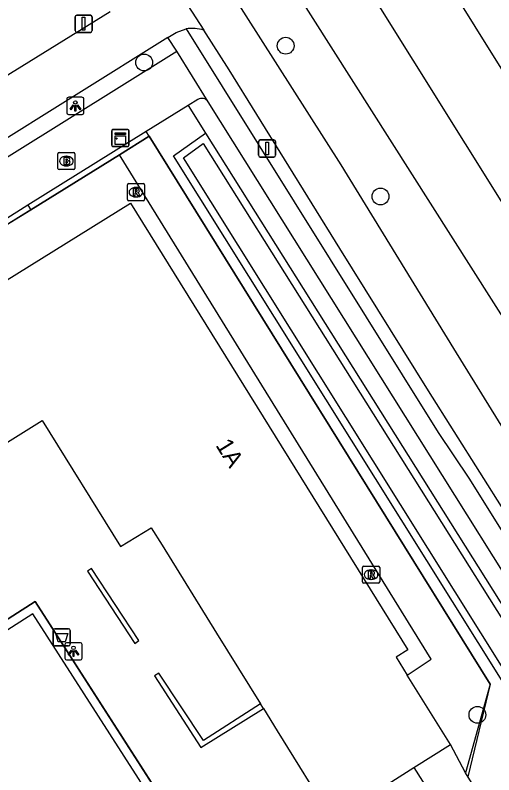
# Model space of a CAD drawing. Extents: x 157321 to 158827, y 386650 to 388532.
# Drawn here: x 158217.57 to 158245.46, y 388111.54 to 388155.81 of the extents above; entities that cross this region are included whole.
import ezdxf

# ---------------------------------------------------------------- set-up
doc = ezdxf.new("R2010")
doc.units = 0
for name, color, linetype in [('IMGEO_Afvalbak', 7, 'Continuous'), ('IMGEO_Berm_groen', 7, 'Continuous'), ('IMGEO_Boom', 7, 'Continuous'), ('IMGEO_Brandkraan', 7, 'Continuous'), ('IMGEO_Fietspad_open', 7, 'Continuous'), ('IMGEO_Groenvoorziening', 7, 'Continuous'), ('IMGEO_Hek', 7, 'Continuous'), ('IMGEO_Kast', 7, 'Continuous'), ('IMGEO_Lichtpunt', 7, 'Continuous'), ('IMGEO_Pand', 7, 'Continuous'), ('IMGEO_Pand_nummerreeks', 7, 'Continuous'), ('IMGEO_Rijbaan_regionaal_gesloten', 7, 'Continuous'), ('IMGEO_Rioolput', 7, 'Continuous'), ('IMGEO_Verkeersbordpaal', 7, 'Continuous'), ('IMGEO_Voetpad_open', 7, 'Continuous'), ('IMGEO_Waterloop', 7, 'Continuous')]:
    doc.layers.add(name, color=color, linetype=linetype)

msp = doc.modelspace()

# ---------------------------------------------------------------- linework, layer by layer
at = {"layer": 'IMGEO_Afvalbak'}
for p, q in [((158219.791, 388119.154), (158219.791, 388119.954)), ((158219.791, 388119.954), (158219.791, 388119.154)), ((158219.891, 388120.054), (158220.681, 388120.054)), ((158220.681, 388120.054), (158219.891, 388120.054)), ((158220.781, 388119.954), (158220.781, 388119.154)), ((158220.781, 388119.154), (158220.781, 388119.954)), ((158220.681, 388119.054), (158219.891, 388119.054)), ((158219.891, 388119.054), (158220.681, 388119.054))]:
    msp.add_line(p, q, dxfattribs=at)
msp.add_lwpolyline([(158219.934, 388119.768), (158220.638, 388119.768), (158220.489, 388119.298), (158220.083, 388119.298), (158219.934, 388119.768)], dxfattribs=at)
for centre, start, end in [((158219.891, 388119.954), 90, 180), ((158219.891, 388119.954), 90, 180), ((158220.681, 388119.954), 0, 90), ((158220.681, 388119.954), 360, 90), ((158219.891, 388119.154), 180, 270), ((158219.891, 388119.154), 180, 270), ((158220.681, 388119.154), 270, 0), ((158220.681, 388119.154), 270, 0)]:
    msp.add_arc(centre, 0.1, start, end, dxfattribs=at)
at = {"layer": 'IMGEO_Berm_groen'}
for points in [[(158227.644, 388150.545), (158228.656, 388148.936)], [(158228.656, 388148.936), (158293.603, 388045.658), (158296.743, 388040.212), (158321.913, 388000), (158332.791, 387982.622), (158331.112, 387981.255)]]:
    msp.add_lwpolyline(points, dxfattribs=at)
at = {"layer": 'IMGEO_Boom'}
for centre in [(158233.335, 388154.03), (158225.091, 388153.052), (158238.864, 388145.24), (158244.508, 388115.037)]:
    msp.add_circle(centre, 0.489, dxfattribs=at)
at = {"layer": 'IMGEO_Brandkraan'}
for p, q in [((158220.054, 388146.883), (158220.054, 388147.735)), ((158220.129, 388147.809), (158220.981, 388147.809)), ((158220.542, 388147.589), (158220.567, 388147.589)), ((158221.055, 388147.735), (158221.055, 388146.883)), ((158220.565, 388147.029), (158220.54, 388147.029)), ((158220.981, 388146.809), (158220.129, 388146.809))]:
    msp.add_line(p, q, dxfattribs=at)
for points in [[(158220.054, 388146.883), (158220.054, 388147.735)], [(158220.129, 388147.809), (158220.981, 388147.809)], [(158220.402, 388147.509), (158220.402, 388147.109), (158220.615, 388147.109)], [(158220.633, 388147.509), (158220.402, 388147.509)], [(158220.581, 388147.428), (158220.527, 388147.428), (158220.527, 388147.352)], [(158221.055, 388147.735), (158221.055, 388146.883)], [(158220.527, 388147.352), (158220.58, 388147.352)], [(158220.589, 388147.276), (158220.527, 388147.276), (158220.527, 388147.195)], [(158220.527, 388147.195), (158220.589, 388147.195)], [(158220.981, 388146.809), (158220.129, 388146.809)]]:
    msp.add_lwpolyline(points, dxfattribs=at)
for centre, radius, start, end in [((158220.131, 388147.733), 0.0765, 91.552, 178.448), ((158220.131, 388147.733), 0.0765, 91.552, 178.448), ((158220.582, 388147.39), 0.0379, 267.8285, 90.9355), ((158220.637, 388147.364), 0.145, 59.4692, 91.5367), ((158220.662, 388147.411), 0.0922, 285.5137, 58.1501), ((158220.979, 388147.733), 0.0765, 1.552, 88.448), ((158220.979, 388147.733), 0.0765, 1.552, 88.448), ((158220.59, 388147.235), 0.0404, 269.8759, 90.5077), ((158220.621, 388147.36), 0.251, 268.6676, 293.5347), ((158220.667, 388147.219), 0.105, 301.3115, 78.989), ((158220.131, 388146.885), 0.0765, 181.552, 268.448), ((158220.131, 388146.885), 0.0765, 181.552, 268.448), ((158220.979, 388146.885), 0.0765, 271.552, 358.448), ((158220.979, 388146.885), 0.0765, 271.552, 358.448)]:
    msp.add_arc(centre, radius, start, end, dxfattribs=at)
for centre, major_axis, ratio, start_param, end_param in [((158220.541, 388147.309), (-0.387, 0.002), 0.722429, 4.712389, 7.853982), ((158220.566, 388147.309), (-0.39, 0.002), 0.717154, 1.570796, 4.712389)]:
    msp.add_ellipse(centre, major_axis=major_axis, ratio=ratio, start_param=start_param, end_param=end_param, dxfattribs=at)
at = {"layer": 'IMGEO_Fietspad_open'}
for points in [[(158215.58, 388151.379), (158215.645, 388151.419), (158223.107, 388156.019)], [(158226.47, 388154.499), (158226.945, 388154.797), (158227.53, 388155.005)], [(158226.47, 388154.499), (158215.759, 388147.836)]]:
    msp.add_lwpolyline(points, dxfattribs=at)
msp.add_arc((158227.906, 388153.02), 2.02, 70.8832, 100.7416, dxfattribs=at)
at = {"layer": 'IMGEO_Groenvoorziening'}
for points in [[(158223.645, 388147.671), (158225.382, 388148.75)], [(158225.382, 388148.75), (158225.212, 388149.03)], [(158225.382, 388148.75), (158245.261, 388116.816), (158243.812, 388111.654)], [(158294.66, 388038.82), (158291.735, 388043.882), (158226.799, 388147.617), (158228.656, 388148.936)], [(158243.812, 388111.654), (158242.936, 388113.304)], [(158246.569, 388107.219), (158243.812, 388111.654)]]:
    msp.add_lwpolyline(points, dxfattribs=at)
at = {"layer": 'IMGEO_Hek'}
for points in [[(158225.382, 388148.75), (158223.645, 388147.671)], [(158245.261, 388116.816), (158225.382, 388148.75)], [(158223.645, 388147.671), (158218.476, 388144.461), (158184.371, 388123.279), (158185.268, 388121.833), (158185.111, 388121.734)], [(158159.324, 388083.521), (158218.736, 388121.634), (158247.736, 388076.486), (158277.242, 388030.532), (158216.377, 387991.599), (158194.84, 388025.199)], [(158245.261, 388116.816), (158243.951, 388111.431)]]:
    msp.add_lwpolyline(points, dxfattribs=at)
at = {"layer": 'IMGEO_Kast'}
for p, q in [((158223.197, 388148.23), (158223.197, 388149.071)), ((158223.197, 388149.071), (158223.197, 388148.23)), ((158223.272, 388149.155), (158224.113, 388149.155)), ((158224.113, 388149.155), (158223.272, 388149.155)), ((158224.197, 388149.08), (158224.197, 388148.239)), ((158224.197, 388148.239), (158224.197, 388149.08)), ((158224.122, 388148.155), (158223.281, 388148.155)), ((158223.281, 388148.155), (158224.122, 388148.155))]:
    msp.add_line(p, q, dxfattribs=at)
for points in [[(158223.392, 388148.945), (158223.992, 388148.945), (158223.992, 388148.86), (158223.392, 388148.86), (158223.392, 388148.945)], [(158223.392, 388148.77), (158223.992, 388148.77), (158223.992, 388148.281), (158223.392, 388148.281), (158223.392, 388148.77)]]:
    msp.add_lwpolyline(points, dxfattribs=at)
msp.add_circle((158223.476, 388148.619), 0.0377, dxfattribs=at)
for centre, start, end in [((158223.275, 388149.077), 92.4484, 184.2845), ((158223.275, 388149.077), 92.4484, 184.2845), ((158224.119, 388149.077), 2.4484, 94.2845), ((158224.119, 388149.077), 2.4484, 94.2845), ((158223.275, 388148.233), 182.4484, 274.2845), ((158223.275, 388148.233), 182.4484, 274.2845), ((158224.119, 388148.233), 272.4484, 4.2845), ((158224.119, 388148.233), 272.4484, 4.2845)]:
    msp.add_arc(centre, 0.0779, start, end, dxfattribs=at)
at = {"layer": 'IMGEO_Lichtpunt'}
for p, q in [((158220.581, 388150.927), (158220.581, 388150.12)), ((158220.581, 388150.927), (158220.581, 388150.12)), ((158221.483, 388151.022), (158220.675, 388151.022)), ((158221.483, 388151.022), (158220.675, 388151.022)), ((158221.577, 388150.12), (158221.577, 388150.927)), ((158221.577, 388150.12), (158221.577, 388150.927)), ((158220.675, 388150.026), (158221.483, 388150.026)), ((158220.675, 388150.026), (158221.483, 388150.026)), ((158220.471, 388119.143), (158220.471, 388118.336)), ((158220.471, 388119.143), (158220.471, 388118.336)), ((158221.373, 388119.238), (158220.565, 388119.238)), ((158221.373, 388119.238), (158220.565, 388119.238)), ((158221.467, 388118.336), (158221.467, 388119.143)), ((158221.467, 388118.336), (158221.467, 388119.143)), ((158220.565, 388118.242), (158221.373, 388118.242)), ((158220.565, 388118.242), (158221.373, 388118.242))]:
    msp.add_line(p, q, dxfattribs=at)
for points in [[(158220.955, 388150.591), (158220.994, 388150.563), (158220.806, 388150.301), (158220.768, 388150.328), (158220.955, 388150.591)], [(158221.057, 388150.543), (158221.104, 388150.543), (158221.104, 388150.221), (158221.057, 388150.221), (158221.057, 388150.543)], [(158221.167, 388150.563), (158221.205, 388150.59), (158221.392, 388150.328), (158221.353, 388150.3), (158221.167, 388150.563)], [(158220.845, 388118.807), (158220.884, 388118.779), (158220.696, 388118.517), (158220.658, 388118.544), (158220.845, 388118.807)], [(158220.947, 388118.759), (158220.994, 388118.759), (158220.994, 388118.437), (158220.947, 388118.437), (158220.947, 388118.759)], [(158221.057, 388118.779), (158221.095, 388118.806), (158221.282, 388118.544), (158221.243, 388118.516), (158221.057, 388118.779)]]:
    msp.add_lwpolyline(points, dxfattribs=at)
for centre in [(158221.08, 388150.725), (158220.97, 388118.941)]:
    msp.add_circle(centre, 0.0994, dxfattribs=at)
for centre, start, end in [((158220.675, 388150.927), 90, 180), ((158220.675, 388150.927), 90, 180), ((158221.483, 388150.927), 0, 90), ((158221.483, 388150.927), 0, 90), ((158220.675, 388150.12), 180, 270), ((158220.675, 388150.12), 180, 270), ((158221.483, 388150.12), 270, 0), ((158221.483, 388150.12), 270, 360), ((158220.565, 388119.143), 90, 180), ((158220.565, 388119.143), 90, 180), ((158221.373, 388119.143), 0, 90), ((158221.373, 388119.143), 0, 90), ((158220.565, 388118.336), 180, 270), ((158220.565, 388118.336), 180, 270), ((158221.373, 388118.336), 270, 0), ((158221.373, 388118.336), 270, 360)]:
    msp.add_arc(centre, 0.0946, start, end, dxfattribs=at)
at = {"layer": 'IMGEO_Pand'}
for points in [[(158212.264, 388137.366), (158212.505, 388137.516), (158212.604, 388137.325), (158214.732, 388138.661), (158214.618, 388138.854), (158224.301, 388144.857), (158240.447, 388118.822), (158239.768, 388118.4), (158240.42, 388117.35)], [(158216.542, 388130.576), (158217.124, 388130.936), (158219.143, 388132.188), (158223.709, 388124.842), (158225.503, 388125.936), (158226.129, 388124.927), (158229.31, 388119.799), (158231.867, 388115.676)], [(158242.936, 388113.304), (158240.42, 388117.35)], [(158232.037, 388115.402), (158231.867, 388115.676)], [(158232.037, 388115.402), (158232.847, 388114.096), (158236.045, 388108.94), (158240.811, 388111.959)], [(158240.811, 388111.959), (158242.936, 388113.304)]]:
    msp.add_lwpolyline(points, dxfattribs=at)
at = {"layer": 'IMGEO_Rijbaan_regionaal_gesloten'}
for points in [[(158217.726, 388190.123), (158237.798, 388157.929), (158261.709, 388119.676), (158289.491, 388075.14), (158302.225, 388054.762), (158323.576, 388020.547), (158347.144, 387982.906), (158369.242, 387947.613), (158390.032, 387914.628), (158416.821, 387871.934), (158436.386, 387840.3), (158438.863, 387836.294)], [(158229.127, 388179.473), (158236.82, 388167.241), (158251.895, 388143.095), (158273.551, 388107.965), (158290.072, 388081.361), (158297.203, 388070.087), (158302.91, 388061.585)], [(158219.678, 388173.772), (158221.908, 388170.192), (158229.026, 388158.895), (158236.541, 388147.097), (158243.112, 388136.384), (158249.547, 388125.982), (158256.01, 388115.669), (158262.711, 388104.815), (158269.819, 388093.519), (158276.955, 388081.953), (158283.4, 388071.809), (158289.894, 388061.307), (158295.784, 388051.757), (158296.446, 388050.684), (158303.406, 388039.558), (158311.305, 388027.018), (158316.818, 388018.1), (158324.44, 388005.961), (158328.104, 388000), (158333.555, 387991.133), (158342.791, 387976.416), (158350.729, 387963.675), (158357.26, 387953.281)], [(158325.349, 388010.951), (158311.155, 388033.654), (158299.078, 388053.006), (158298.725, 388053.568), (158287.228, 388071.875), (158259.326, 388117.027), (158246.506, 388137.402), (158230.19, 388163.085), (158227.763, 388167.001)], [(158226.244, 388158.55), (158228.568, 388154.929)], [(158369.285, 387929.578), (158367.589, 387932.241), (158361.294, 387942.463), (158352.949, 387955.706), (158345.1, 387968.167), (158336.548, 387981.841), (158327.205, 387996.989), (158325.336, 388000), (158319.534, 388009.349), (158310.753, 388023.244), (158302.162, 388037.088), (158295.608, 388047.501), (158293.743, 388050.499), (158287.59, 388060.392), (158279.68, 388072.942), (158273.374, 388083.024), (158268.06, 388091.711), (158261.565, 388102.025), (158254.646, 388113.079), (158247.649, 388124.435), (158241.649, 388133.915), (158236.482, 388142.211), (158230.048, 388152.624), (158228.568, 388154.929)]]:
    msp.add_lwpolyline(points, dxfattribs=at)
at = {"layer": 'IMGEO_Rioolput'}
for p, q in [((158224.111, 388145.069), (158224.111, 388145.921)), ((158224.186, 388145.995), (158225.038, 388145.995)), ((158224.599, 388145.775), (158224.624, 388145.775)), ((158225.112, 388145.921), (158225.112, 388145.069)), ((158224.622, 388145.215), (158224.597, 388145.215)), ((158225.038, 388144.995), (158224.186, 388144.995)), ((158237.813, 388122.78), (158237.813, 388123.632)), ((158237.888, 388123.706), (158238.74, 388123.706)), ((158238.301, 388123.486), (158238.326, 388123.486)), ((158238.814, 388123.632), (158238.814, 388122.78)), ((158238.74, 388122.706), (158237.888, 388122.706)), ((158238.324, 388122.926), (158238.299, 388122.926))]:
    msp.add_line(p, q, dxfattribs=at)
for points in [[(158224.111, 388145.069), (158224.111, 388145.921)], [(158224.186, 388145.995), (158225.038, 388145.995)], [(158224.7, 388145.693), (158224.448, 388145.695), (158224.448, 388145.295)], [(158225.112, 388145.921), (158225.112, 388145.069)], [(158224.448, 388145.295), (158224.572, 388145.295), (158224.572, 388145.457), (158224.583, 388145.457)], [(158224.626, 388145.614), (158224.572, 388145.614), (158224.572, 388145.533)], [(158224.572, 388145.533), (158224.624, 388145.533)], [(158224.63, 388145.428), (158224.701, 388145.295), (158224.841, 388145.295), (158224.776, 388145.421)], [(158225.038, 388144.995), (158224.186, 388144.995)], [(158237.813, 388122.78), (158237.813, 388123.632)], [(158237.888, 388123.706), (158238.74, 388123.706)], [(158238.814, 388123.632), (158238.814, 388122.78)], [(158238.402, 388123.404), (158238.15, 388123.406), (158238.15, 388123.006)], [(158238.15, 388123.006), (158238.274, 388123.006), (158238.274, 388123.168), (158238.285, 388123.168)], [(158238.328, 388123.325), (158238.274, 388123.325), (158238.274, 388123.244)], [(158238.274, 388123.244), (158238.326, 388123.244)], [(158238.332, 388123.139), (158238.403, 388123.006), (158238.543, 388123.006), (158238.478, 388123.132)], [(158238.74, 388122.706), (158237.888, 388122.706)]]:
    msp.add_lwpolyline(points, dxfattribs=at)
for centre, radius, start, end in [((158224.188, 388145.919), 0.0765, 91.552, 178.448), ((158224.188, 388145.919), 0.0765, 91.552, 178.448), ((158224.699, 388145.583), 0.109, 350.3612, 89.416), ((158225.036, 388145.919), 0.0765, 1.552, 88.448), ((158225.036, 388145.919), 0.0765, 1.552, 88.448), ((158224.582, 388145.404), 0.0533, 26.0293, 88.6989), ((158224.608, 388145.722), 0.19, 274.7715, 282.9687), ((158224.632, 388145.518), 0.0964, 77.0061, 93.1865), ((158224.646, 388145.575), 0.0378, 276.6634, 79.6772), ((158224.697, 388145.583), 0.112, 277.5842, 350.9817), ((158224.681, 388145.368), 0.108, 29.5134, 73.7905), ((158224.188, 388145.071), 0.0765, 181.552, 268.448), ((158224.188, 388145.071), 0.0765, 181.552, 268.448), ((158225.036, 388145.071), 0.0765, 271.552, 358.448), ((158225.036, 388145.071), 0.0765, 271.552, 358.448), ((158237.89, 388123.63), 0.0765, 91.552, 178.448), ((158237.89, 388123.63), 0.0765, 91.552, 178.448), ((158238.738, 388123.63), 0.0765, 1.552, 88.448), ((158238.738, 388123.63), 0.0765, 1.552, 88.448), ((158238.284, 388123.115), 0.0533, 26.0293, 88.6989), ((158238.31, 388123.433), 0.19, 274.7715, 282.9687), ((158238.334, 388123.229), 0.0964, 77.0061, 93.1865), ((158238.348, 388123.286), 0.0378, 276.6634, 79.6772), ((158238.401, 388123.294), 0.109, 350.3612, 89.416), ((158238.399, 388123.294), 0.112, 277.5842, 350.9817), ((158238.383, 388123.079), 0.108, 29.5134, 73.7905), ((158237.89, 388122.782), 0.0765, 181.552, 268.448), ((158237.89, 388122.782), 0.0765, 181.552, 268.448), ((158238.738, 388122.782), 0.0765, 271.552, 358.448), ((158238.738, 388122.782), 0.0765, 271.552, 358.448)]:
    msp.add_arc(centre, radius, start, end, dxfattribs=at)
for centre, major_axis, ratio, start_param, end_param in [((158224.598, 388145.495), (-0.387, 0.002), 0.722429, 4.712389, 7.853982), ((158224.623, 388145.495), (-0.39, 0.002), 0.717154, 1.570796, 4.712389), ((158238.3, 388123.206), (-0.387, 0.002), 0.722429, 4.712389, 7.853982), ((158238.325, 388123.206), (-0.39, 0.002), 0.717154, 1.570796, 4.712389)]:
    msp.add_ellipse(centre, major_axis=major_axis, ratio=ratio, start_param=start_param, end_param=end_param, dxfattribs=at)
at = {"layer": 'IMGEO_Verkeersbordpaal'}
for p, q in [((158221.165, 388155.809), (158221.955, 388155.809)), ((158221.955, 388155.809), (158221.165, 388155.809)), ((158221.065, 388154.909), (158221.065, 388155.709)), ((158221.065, 388155.709), (158221.065, 388154.909)), ((158222.055, 388155.709), (158222.055, 388154.909)), ((158222.055, 388154.909), (158222.055, 388155.709)), ((158221.955, 388154.809), (158221.165, 388154.809)), ((158221.165, 388154.809), (158221.955, 388154.809)), ((158231.758, 388147.642), (158231.758, 388148.442)), ((158231.758, 388148.442), (158231.758, 388147.642)), ((158231.858, 388148.542), (158232.648, 388148.542)), ((158232.648, 388148.542), (158231.858, 388148.542)), ((158232.748, 388148.442), (158232.748, 388147.642)), ((158232.748, 388147.642), (158232.748, 388148.442)), ((158232.648, 388147.542), (158231.858, 388147.542)), ((158231.858, 388147.542), (158232.648, 388147.542))]:
    msp.add_line(p, q, dxfattribs=at)
for points in [[(158221.485, 388155.684), (158221.635, 388155.684), (158221.635, 388154.934), (158221.485, 388154.934), (158221.485, 388155.684)], [(158232.178, 388148.417), (158232.328, 388148.417), (158232.328, 388147.667), (158232.178, 388147.667), (158232.178, 388148.417)]]:
    msp.add_lwpolyline(points, dxfattribs=at)
for centre, start, end in [((158221.165, 388155.709), 90, 180), ((158221.165, 388155.709), 90, 180), ((158221.955, 388155.709), 0, 90), ((158221.955, 388155.709), 360, 90), ((158221.165, 388154.909), 180, 270), ((158221.165, 388154.909), 180, 270), ((158221.955, 388154.909), 270, 0), ((158221.955, 388154.909), 270, 0), ((158231.858, 388148.442), 90, 180), ((158231.858, 388148.442), 90, 180), ((158232.648, 388148.442), 0, 90), ((158232.648, 388148.442), 360, 90), ((158231.858, 388147.642), 180, 270), ((158231.858, 388147.642), 180, 270), ((158232.648, 388147.642), 270, 0), ((158232.648, 388147.642), 270, 0)]:
    msp.add_arc(centre, 0.1, start, end, dxfattribs=at)
at = {"layer": 'IMGEO_Voetpad_open'}
for points in [[(158227.53, 388155.005), (158242.228, 388131.493), (158244.005, 388128.833), (158252.471, 388115.291), (158263.349, 388097.876), (158273.843, 388081.163), (158284.437, 388064.459), (158292.405, 388051.629), (158293.305, 388050.229), (158296.366, 388045.468), (158298.105, 388042.505), (158311.015, 388021.803), (158322.377, 388003.505), (158324.604, 388000), (158331.812, 387988.656), (158342.481, 387971.371), (158353.053, 387954.646), (158361.615, 387940.872), (158368.733, 387929.225)], [(158226.986, 388153.707), (158226.47, 388154.499)], [(158182.408, 388125.901), (158226.986, 388153.707)], [(158228.815, 388150.766), (158226.986, 388153.707)], [(158227.644, 388150.545), (158225.212, 388149.03)], [(158228.209, 388150.897), (158227.644, 388150.545)], [(158334.422, 387981.511), (158322.862, 388000), (158296.75, 388041.761), (158295.283, 388044.765), (158292.26, 388049.586), (158228.815, 388150.766)], [(158225.212, 388149.03), (158225.209, 388149.028), (158218.308, 388144.73)], [(158218.476, 388144.461), (158223.645, 388147.671)], [(158240.42, 388117.35), (158241.81, 388118.284), (158223.645, 388147.671)], [(158218.308, 388144.73), (158216.865, 388143.831)], [(158217.032, 388143.564), (158218.476, 388144.461)], [(158218.308, 388144.73), (158218.476, 388144.461)], [(158221.792, 388123.406), (158224.536, 388119.202), (158224.769, 388119.367), (158222.026, 388123.566), (158221.792, 388123.406)], [(158233.217, 388099.089), (158218.736, 388121.634), (158159.324, 388083.521), (158157.973, 388082.654)], [(158195.209, 388025.432), (158216.461, 387992.29), (158276.494, 388030.706), (158218.593, 388120.914), (158159.574, 388083.12), (158158.643, 388082.523), (158179.927, 388049.289)], [(158231.867, 388115.676), (158228.538, 388113.538), (158225.947, 388117.456), (158225.682, 388117.302), (158228.391, 388113.14), (158232.037, 388115.402)], [(158240.811, 388111.959), (158244.446, 388106.245), (158235.422, 388100.505)]]:
    msp.add_lwpolyline(points, dxfattribs=at)
msp.add_arc((158228.443, 388150.514), 0.449, 34.1192, 121.4848, dxfattribs=at)
at = {"layer": 'IMGEO_Waterloop'}
msp.add_lwpolyline([(158321.551, 387999.773), (158332.228, 387982.715), (158331.215, 387981.89), (158325.146, 387991.474), (158319.601, 388000.229), (158307.104, 388019.959), (158295.109, 388038.899), (158292.101, 388044.102), (158227.375, 388147.502), (158228.535, 388148.326), (158293.237, 388045.437), (158296.377, 388039.992), (158321.551, 387999.773)], dxfattribs=at)

# ---------------------------------------------------------------- texts
at = {"layer": 'IMGEO_Pand_nummerreeks'}
msp.add_text('1A', height=1, rotation=301.7302, dxfattribs=at).set_placement((158229.226, 388130.746))

doc.saveas('drawing.dxf')
